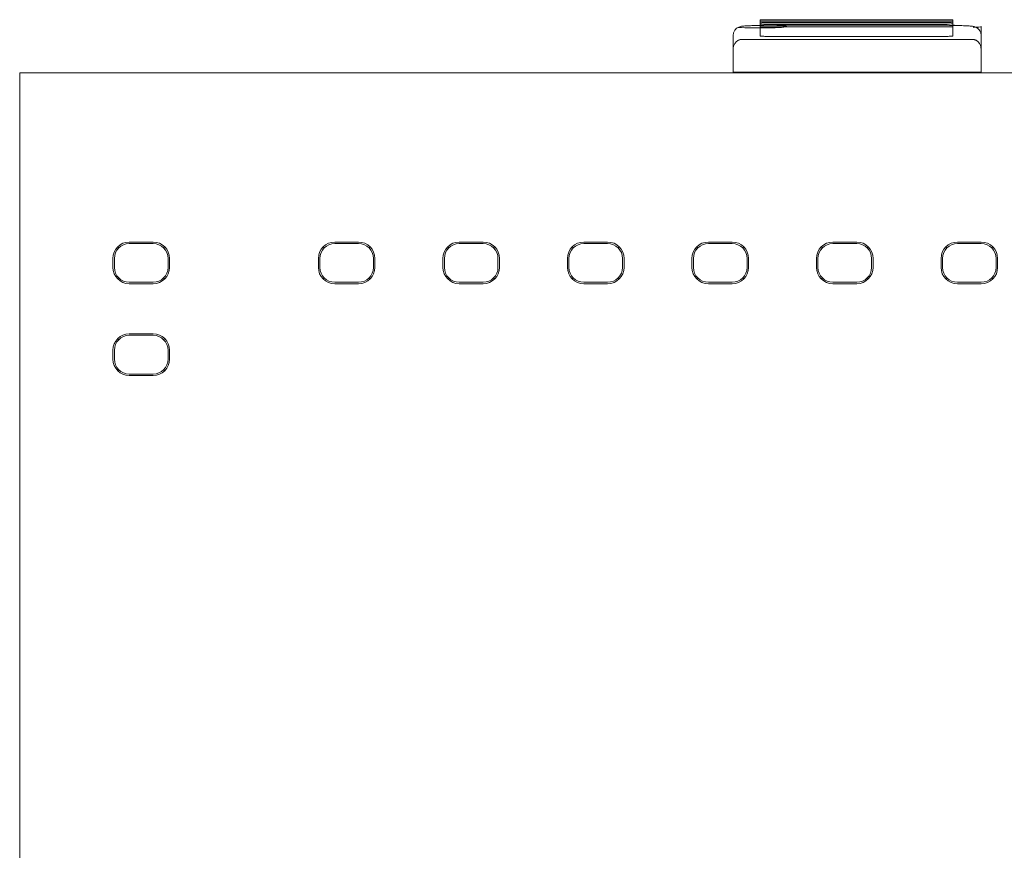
# Model space of a CAD drawing. Header units: millimetres. Extents: x -1114 to 1396, y -630 to 631.
# Tile 572 of 656: x 1197 to 1230, y -471 to -443. Entities that reach past the tile are written whole.
import ezdxf

# ---------------------------------------------------------------- set-up
doc = ezdxf.new("R2010")
doc.units = ezdxf.units.MM
doc.header["$MEASUREMENT"] = 0

msp = doc.modelspace()

# ---------------------------------------------------------------- linework, layer by layer
at = {"lineweight": 18}
for p, q in [((1222.1058, -443.5334), (1222.1019, -443.5334)), ((1222.1019, -443.5334), (1222.1019, -443.5338)), ((1222.105, -443.5181), (1222.1089, -443.5181)), ((1222.1057, -443.3778), (1222.1057, -443.3464)), ((1222.1057, -443.3778), (1222.1057, -443.4411)), ((1222.1057, -443.4411), (1222.1057, -443.3779)), ((1222.1057, -443.4724), (1222.1057, -443.441)), ((1222.1057, -443.4724), (1222.1057, -443.5357)), ((1222.1057, -443.5358), (1222.1057, -443.4726)), ((1222.1057, -443.5671), (1222.1057, -443.5357)), ((1222.1057, -443.5671), (1222.1057, -443.8853)), ((1222.1057, -443.7264), (1222.1057, -443.5673)), ((1222.3057, -443.3359), (1228.3805, -443.3359)), ((1228.3805, -443.3882), (1222.3057, -443.3882)), ((1222.3057, -443.4306), (1228.3805, -443.4306)), ((1228.3805, -443.4829), (1222.3057, -443.4829)), ((1222.3057, -443.5253), (1228.3805, -443.5253)), ((1228.3805, -443.5776), (1222.3057, -443.5776)), ((1228.5805, -443.3464), (1228.5805, -443.3778)), ((1228.5805, -443.3778), (1228.5805, -443.441)), ((1228.5805, -443.3779), (1228.5805, -443.4411)), ((1228.5805, -443.441), (1228.5805, -443.4724)), ((1228.5805, -443.4724), (1228.5805, -443.5357)), ((1228.6235, -443.5334), (1228.5805, -443.5334)), ((1228.5805, -443.5357), (1228.5805, -443.5671)), ((1228.5805, -443.5671), (1228.5805, -443.8853)), ((1228.5835, -443.5181), (1228.6265, -443.5181)), ((1228.6265, -443.5181), (1228.6234, -443.5181)), ((1228.6235, -443.5334), (1228.6235, -443.5338)), ((1229.5235, -443.5655), (1229.5235, -444.3237)), ((1221.2019, -444.3252), (1221.2019, -443.8648)), ((1221.2019, -444.3276), (1221.2019, -443.8648)), ((1222.1057, -443.8854), (1222.1057, -443.7264)), ((1222.3057, -443.8958), (1228.3805, -443.8958)), ((1229.5235, -443.8648), (1229.5235, -444.3276)), ((1197.2491, -445.1239), (1253.4547, -445.1239)), ((1253.4547, -445.1239), (1197.2491, -445.1239)), ((1197.2491, -447.1239), (1197.2491, -445.1239)), ((1221.2019, -445.1214), (1221.2019, -445.0998)), ((1221.2019, -445.1239), (1221.2019, -445.1214)), ((1221.2019, -445.1214), (1229.5235, -445.1214)), ((1229.5235, -445.1214), (1229.5235, -445.0997)), ((1229.5235, -445.1214), (1229.5235, -445.1239)), ((1197.2491, -497.1239), (1197.2491, -447.1239)), ((1200.9279, -450.8033), (1201.7279, -450.8033)), ((1201.7279, -450.8534), (1200.9279, -450.8534)), ((1207.825, -450.8033), (1208.625, -450.8033)), ((1207.825, -450.8534), (1208.625, -450.8534)), ((1212.0058, -450.8033), (1212.8058, -450.8033)), ((1212.0058, -450.8534), (1212.8058, -450.8534)), ((1216.1867, -450.8033), (1216.9867, -450.8033)), ((1216.1867, -450.8534), (1216.9867, -450.8534)), ((1220.3675, -450.8033), (1221.1675, -450.8033)), ((1220.3675, -450.8534), (1221.1675, -450.8534)), ((1224.5484, -450.8033), (1225.3484, -450.8033)), ((1224.5484, -450.8534), (1225.3484, -450.8534)), ((1228.7292, -450.8033), (1229.5292, -450.8033)), ((1228.7292, -450.8534), (1229.5292, -450.8534)), ((1200.5346, -450.9602), (1200.5743, -450.9998)), ((1202.0814, -450.9998), (1202.1211, -450.9602)), ((1207.4714, -450.9998), (1207.4318, -450.9602)), ((1208.9785, -450.9998), (1209.0182, -450.9602)), ((1211.6523, -450.9998), (1211.6126, -450.9602)), ((1213.1594, -450.9998), (1213.199, -450.9602)), ((1215.7935, -450.9602), (1215.8331, -450.9998)), ((1217.3402, -450.9998), (1217.3799, -450.9602)), ((1220.014, -450.9998), (1219.9743, -450.9602)), ((1221.5211, -450.9998), (1221.5607, -450.9602)), ((1224.1948, -450.9998), (1224.1552, -450.9602)), ((1225.7019, -450.9998), (1225.7416, -450.9602)), ((1228.3757, -450.9998), (1228.336, -450.9602)), ((1229.9225, -450.9602), (1229.8828, -450.9998)), ((1200.3778, -451.3534), (1200.3778, -451.6534)), ((1200.4279, -451.3534), (1200.4279, -451.6534)), ((1202.2279, -451.6534), (1202.2279, -451.3534)), ((1202.2779, -451.3534), (1202.2779, -451.6534)), ((1207.2749, -451.3534), (1207.2749, -451.6534)), ((1207.325, -451.6534), (1207.325, -451.3534)), ((1209.125, -451.3534), (1209.125, -451.6534)), ((1209.175, -451.3534), (1209.175, -451.6534)), ((1211.4557, -451.3534), (1211.4557, -451.6534)), ((1211.5058, -451.6534), (1211.5058, -451.3534)), ((1213.3058, -451.3534), (1213.3058, -451.6534)), ((1213.3559, -451.3534), (1213.3559, -451.6534)), ((1215.6366, -451.3534), (1215.6366, -451.6534)), ((1215.6867, -451.6534), (1215.6867, -451.3534)), ((1217.4867, -451.3534), (1217.4867, -451.6534)), ((1217.5367, -451.3534), (1217.5367, -451.6534)), ((1219.8175, -451.3534), (1219.8175, -451.6534)), ((1219.8675, -451.6534), (1219.8675, -451.3534)), ((1221.6675, -451.3534), (1221.6675, -451.6534)), ((1221.7176, -451.3534), (1221.7176, -451.6534)), ((1223.9983, -451.3534), (1223.9983, -451.6534)), ((1224.0484, -451.6534), (1224.0484, -451.3534)), ((1225.8484, -451.3534), (1225.8484, -451.6534)), ((1225.8985, -451.3534), (1225.8985, -451.6534)), ((1228.1792, -451.3534), (1228.1792, -451.6534)), ((1228.2292, -451.6534), (1228.2292, -451.3534)), ((1230.0292, -451.3534), (1230.0292, -451.6534)), ((1230.0793, -451.3534), (1230.0793, -451.6534)), ((1200.5743, -452.0069), (1200.5346, -452.0466)), ((1200.9279, -452.1534), (1201.7279, -452.1534)), ((1202.1211, -452.0466), (1202.0814, -452.0069)), ((1207.4714, -452.0069), (1207.4318, -452.0466)), ((1208.625, -452.1534), (1207.825, -452.1534)), ((1208.9785, -452.0069), (1209.0182, -452.0466)), ((1211.6523, -452.0069), (1211.6126, -452.0466)), ((1212.8058, -452.1534), (1212.0058, -452.1534)), ((1213.199, -452.0466), (1213.1594, -452.0069)), ((1215.8331, -452.0069), (1215.7935, -452.0466)), ((1216.9867, -452.1534), (1216.1867, -452.1534)), ((1217.3799, -452.0466), (1217.3402, -452.0069)), ((1220.014, -452.0069), (1219.9743, -452.0466)), ((1221.1675, -452.1534), (1220.3675, -452.1534)), ((1221.5607, -452.0466), (1221.5211, -452.0069)), ((1224.1948, -452.0069), (1224.1552, -452.0466)), ((1225.3484, -452.1534), (1224.5484, -452.1534)), ((1225.7019, -452.0069), (1225.7416, -452.0466)), ((1228.336, -452.0466), (1228.3757, -452.0069)), ((1229.5292, -452.1534), (1228.7292, -452.1534)), ((1229.8828, -452.0069), (1229.9225, -452.0466)), ((1200.9279, -452.2034), (1201.7279, -452.2034)), ((1207.825, -452.2034), (1208.625, -452.2034)), ((1212.0058, -452.2034), (1212.8058, -452.2034)), ((1216.1867, -452.2034), (1216.9867, -452.2034)), ((1220.3675, -452.2034), (1221.1675, -452.2034)), ((1224.5484, -452.2034), (1225.3484, -452.2034)), ((1228.7292, -452.2034), (1229.5292, -452.2034)), ((1200.5743, -454.0823), (1200.5346, -454.0427)), ((1200.9279, -453.8858), (1201.7279, -453.8858)), ((1200.9279, -453.9359), (1201.7279, -453.9359)), ((1202.0814, -454.0823), (1202.1211, -454.0427)), ((1200.3778, -454.4359), (1200.3778, -454.7359)), ((1200.4279, -454.7359), (1200.4279, -454.4359)), ((1202.2279, -454.4359), (1202.2279, -454.7359)), ((1202.2779, -454.4359), (1202.2779, -454.7359)), ((1200.5743, -455.0894), (1200.5346, -455.1291)), ((1202.0814, -455.0894), (1202.1211, -455.1291)), ((1201.7279, -455.2359), (1200.9279, -455.2359)), ((1200.9279, -455.2859), (1201.7279, -455.2859))]:
    msp.add_line(p, q, dxfattribs=at)
for centre, radius, start, end in [((1200.9279, -451.3534), 0.5501, 90, 180), ((1200.9279, -451.3534), 0.5, 90, 180), ((1201.7279, -451.3534), 0.5501, 0, 90), ((1201.7279, -451.3534), 0.5, 0, 90), ((1207.825, -451.3534), 0.5501, 90, 180), ((1207.825, -451.3534), 0.5, 90, 180), ((1208.625, -451.3534), 0.5501, 0, 90), ((1208.625, -451.3534), 0.5, 0, 90), ((1212.0058, -451.3534), 0.5501, 90, 180), ((1212.0058, -451.3534), 0.5, 90, 180), ((1212.8058, -451.3534), 0.5501, 0, 90), ((1212.8058, -451.3534), 0.5, 0, 90), ((1216.1867, -451.3534), 0.5501, 90, 180), ((1216.1867, -451.3534), 0.5, 90, 180), ((1216.9867, -451.3534), 0.5501, 0, 90), ((1216.9867, -451.3534), 0.5, 0, 90), ((1220.3675, -451.3534), 0.5501, 90, 180), ((1220.3675, -451.3534), 0.5, 90, 180), ((1221.1675, -451.3534), 0.5501, 0, 90), ((1221.1675, -451.3534), 0.5, 0, 90), ((1224.5484, -451.3534), 0.5501, 90, 180), ((1224.5484, -451.3534), 0.5, 90, 180), ((1225.3484, -451.3534), 0.5501, 0, 90), ((1225.3484, -451.3534), 0.5, 0, 90), ((1228.7292, -451.3534), 0.5501, 90, 180), ((1228.7292, -451.3534), 0.5, 90, 180), ((1229.5292, -451.3534), 0.5501, 0, 90), ((1229.5292, -451.3534), 0.5, 0, 90), ((1200.9279, -451.6534), 0.5501, 180, 270), ((1200.9279, -451.6534), 0.5, 180, 270), ((1201.7279, -451.6534), 0.5, 270, 0), ((1201.7279, -451.6534), 0.5501, 270, 0), ((1207.825, -451.6534), 0.5501, 180, 270), ((1207.825, -451.6534), 0.5, 180, 270), ((1208.625, -451.6534), 0.5, 270, 0), ((1208.625, -451.6534), 0.5501, 270, 0), ((1212.0058, -451.6534), 0.5501, 180, 270), ((1212.0058, -451.6534), 0.5, 180, 270), ((1212.8058, -451.6534), 0.5, 270, 0), ((1212.8058, -451.6534), 0.5501, 270, 0), ((1216.1867, -451.6534), 0.5501, 180, 270), ((1216.1867, -451.6534), 0.5, 180, 270), ((1216.9867, -451.6534), 0.5, 270, 0), ((1216.9867, -451.6534), 0.5501, 270, 0), ((1220.3675, -451.6534), 0.5501, 180, 270), ((1220.3675, -451.6534), 0.5, 180, 270), ((1221.1675, -451.6534), 0.5, 270, 0), ((1221.1675, -451.6534), 0.5501, 270, 0), ((1224.5484, -451.6534), 0.5501, 180, 270), ((1224.5484, -451.6534), 0.5, 180, 270), ((1225.3484, -451.6534), 0.5, 270, 0), ((1225.3484, -451.6534), 0.5501, 270, 0), ((1228.7292, -451.6534), 0.5501, 180, 270), ((1228.7292, -451.6534), 0.5, 180, 270), ((1229.5292, -451.6534), 0.5, 270, 0), ((1229.5292, -451.6534), 0.5501, 270, 0), ((1200.9279, -454.4359), 0.5501, 90, 180), ((1200.9279, -454.4359), 0.5, 90, 180), ((1201.7279, -454.4359), 0.5501, 0, 90), ((1201.7279, -454.4359), 0.5, 0, 90), ((1200.9279, -454.7359), 0.5501, 180, 270), ((1200.9279, -454.7359), 0.5, 180, 270), ((1201.7279, -454.7359), 0.5, 270, 0), ((1201.7279, -454.7359), 0.5501, 270, 0)]:
    msp.add_arc(centre, radius, start, end, dxfattribs=at)
for centre, major_axis, ratio, start_param, end_param in [((1222.1019, -443.5652), (0.9, 0), 0.0523426, 3.7733833, 7.8505896), ((1222.3057, -443.3464), (0.2, 0), 0.052336, 1.5707963, 3.1415927), ((1222.3057, -443.3778), (0.2, 0), 0.052336, 3.1415927, 4.712389), ((1222.3057, -443.441), (0.2, 0), 0.052336, 1.5707963, 3.1415927), ((1222.3057, -443.4724), (0.2, 0), 0.052336, 3.1415927, 4.712389), ((1222.3057, -443.5357), (0.2, 0), 0.052336, 1.5707963, 3.1415927), ((1222.3057, -443.5671), (0.2, 0), 0.052336, 3.1415927, 4.712389), ((1228.3805, -443.3464), (0.2, 0), 0.052336, 0, 1.5707963), ((1228.3805, -443.3778), (0.2, 0), 0.052336, 4.712389, 6.2831853), ((1228.3805, -443.441), (0.2, 0), 0.052336, 0, 1.5707963), ((1228.3805, -443.4724), (0.2, 0), 0.052336, 4.712389, 6.2831853), ((1228.3805, -443.5357), (0.2, 0), 0.052336, 0, 1.5707963), ((1228.3805, -443.5671), (0.2, 0), 0.052336, 4.712389, 6.2831853), ((1228.6235, -443.5652), (0.9, 0), 0.0523426, 5.4868285, 6.2769922), ((1222.3057, -443.8853), (-0.2, 0), 0.0523426, 6.2831698, 7.8539816), ((1228.3805, -443.8853), (-0.2, 0), 0.0523426, 1.5707963, 3.1415975)]:
    msp.add_ellipse(centre, major_axis=major_axis, ratio=ratio, start_param=start_param, end_param=end_param, dxfattribs=at)
for points, knots in [([(1222.1019, -443.5334), (1222.0261, -443.5335), (1221.8773, -443.5349), (1221.6674, -443.5414), (1221.5346, -443.5514), (1221.4636, -443.5608), (1221.3979, -443.5793), (1221.334, -443.6112), (1221.2692, -443.6671), (1221.2156, -443.7554), (1221.2025, -443.8249), (1221.2019, -443.8648)], [0, 0, 0, 0, 0.1682249, 0.3525854, 0.5461577, 0.6569556, 0.7115703, 0.7653889, 0.8335271, 0.9116716, 1, 1, 1, 1]), ([(1229.5235, -443.8648), (1229.523, -443.8259), (1229.5109, -443.7606), (1229.4642, -443.6789), (1229.4095, -443.6251), (1229.3553, -443.5918), (1229.3086, -443.5737), (1229.268, -443.5632), (1229.2025, -443.5521), (1229.0948, -443.5436), (1228.8903, -443.5357), (1228.7228, -443.5336), (1228.6352, -443.5334), (1228.6235, -443.5334)], [0, 0, 0, 0, 0.0863405, 0.1559536, 0.2147065, 0.2656478, 0.3092229, 0.3508682, 0.4126632, 0.6109986, 0.7970956, 0.9728655, 1, 1, 1, 1]), ([(1221.5015, -443.9966), (1221.49, -443.9971), (1221.4666, -443.9979), (1221.4327, -444.0046), (1221.4003, -444.0152), (1221.3692, -444.0299), (1221.3316, -444.0535), (1221.2913, -444.0889), (1221.246, -444.1485), (1221.209, -444.2291), (1221.2043, -444.2939), (1221.2019, -444.3276)], [0, 0, 0, 0, 0.0436025, 0.0884248, 0.1368088, 0.1906336, 0.2512742, 0.367733, 0.501162, 0.7406349, 1, 1, 1, 1]), ([(1229.2235, -443.9966), (1227.953, -443.9966), (1226.6825, -443.9966), (1224.1085, -443.9966), (1222.805, -443.9966), (1221.5015, -443.9966)], [0, 0, 0, 0, 0.4935826, 0.4935826, 1, 1, 1, 1]), ([(1229.5235, -444.3276), (1229.5235, -444.2951), (1229.5192, -444.2628), (1229.506, -444.2151), (1229.5005, -444.1993), (1229.4867, -444.1679), (1229.4785, -444.1523), (1229.4637, -444.1292), (1229.4584, -444.1215), (1229.4466, -444.1062), (1229.4403, -444.0986), (1229.4265, -444.0837), (1229.419, -444.0764), (1229.4028, -444.0621), (1229.394, -444.055), (1229.3749, -444.0417), (1229.3647, -444.0353), (1229.3477, -444.0263), (1229.3418, -444.0234), (1229.3294, -444.0179), (1229.3229, -444.0153), (1229.3095, -444.0104), (1229.3025, -444.0082), (1229.2879, -444.0043), (1229.2803, -444.0025), (1229.2647, -443.9997), (1229.2567, -443.9986), (1229.2403, -443.997), (1229.2319, -443.9966), (1229.2235, -443.9966)], [0, 0, 0, 0, 0.25, 0.25, 0.375, 0.375, 0.5, 0.5, 0.5625, 0.5625, 0.625, 0.625, 0.6875, 0.6875, 0.75, 0.75, 0.8125, 0.8125, 0.84375, 0.84375, 0.875, 0.875, 0.90625, 0.90625, 0.9375, 0.9375, 0.96875, 0.96875, 1, 1, 1, 1]), ([(1229.5235, -444.3276), (1229.5235, -444.585), (1229.5235, -444.8423), (1229.5235, -445.0997), (1229.5235, -445.0997), (1229.5235, -445.0998)], [0, 0, 0, 0, 0.9999925, 0.9999925, 1, 1, 1, 1])]:
    msp.add_open_spline(points, degree=3, knots=knots, dxfattribs=at)
for points, degree in [([(1221.2019, -445.0998), (1221.2019, -444.8424), (1221.2019, -444.585), (1221.2019, -444.3276)], 3), ([(1229.5235, -445.0998), (1221.2019, -445.0998)], 1)]:
    msp.add_open_spline(points, degree=degree, dxfattribs=at)

doc.saveas('drawing.dxf')
